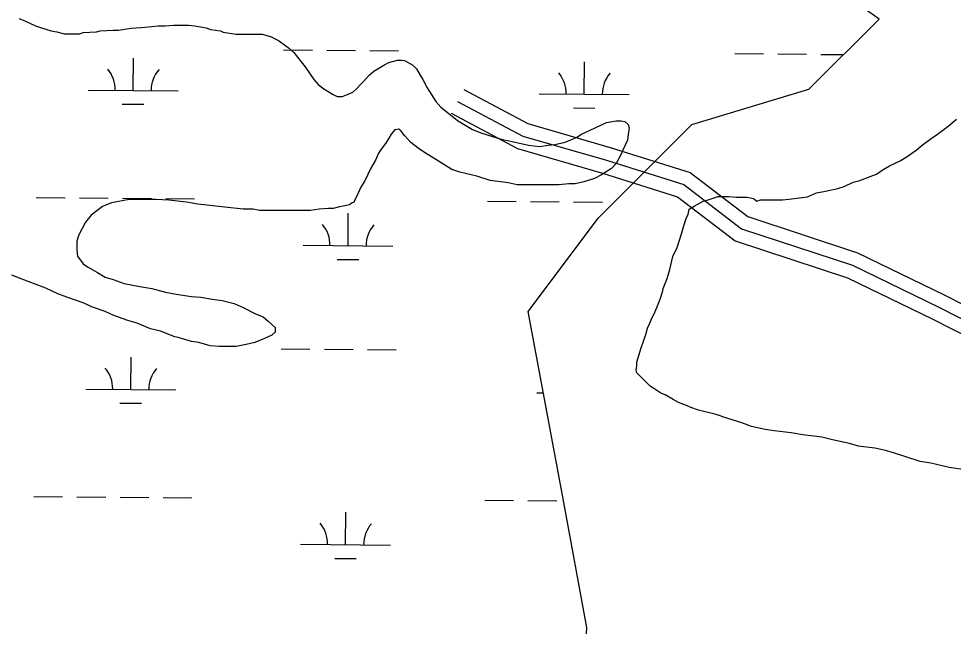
# Model space of a CAD drawing. Extents: x 3271442 to 3309282, y 752266 to 777610.
# Drawn here: x 3304959 to 3305999, y 768381 to 769057 of the extents above; entities that cross this region are included whole.
import ezdxf

# ---------------------------------------------------------------- set-up
doc = ezdxf.new("R2010")
doc.units = 0
for name, color, linetype in [('V-RIVR-IDEN', 7, 'Continuous'), ('V-ROAD-CNTR', 7, 'Continuous'), ('V-SITE-VEGE', 7, 'Continuous'), ('V-WETL-SWMP', 7, 'Continuous')]:
    doc.layers.add(name, color=color, linetype=linetype)

msp = doc.modelspace()

# ---------------------------------------------------------------- linework, layer by layer
at = {"layer": 'V-ROAD-CNTR'}
for points in [[(3305454.3, 768978.3), (3305525.5, 768940.4), (3305617.3, 768913.9), (3305706.2, 768886), (3305770.4, 768836.8), (3305892.5, 768796.7), (3305988.7, 768749.9), (3306058.8, 768714.2), (3306117.9, 768656), (3306211.4, 768572.6), (3306269.1, 768506.8), (3306325, 768436.3), (3306334.3, 768427.8)], [(3305447.3, 768965), (3305519.9, 768926.5), (3305613, 768899.5), (3305699.2, 768872.4), (3305763.3, 768823.3), (3305886.8, 768782.8), (3305982, 768736.5), (3306049.9, 768701.9), (3306107.6, 768645.1), (3306200.7, 768562), (3306257.6, 768497.2), (3306314, 768426.1), (3306344.6, 768397.9)], [(3305440.2, 768951.8), (3305514.2, 768912.5), (3305608.6, 768885.1), (3305692.2, 768858.9), (3305756.2, 768809.9), (3305881.2, 768768.8), (3305975.3, 768723.1), (3306041, 768689.6), (3306097.3, 768634.1), (3306190, 768551.4), (3306246.1, 768487.6), (3306302.9, 768415.9), (3306328.5, 768392.3)]]:
    msp.add_lwpolyline(points, dxfattribs=at)
at = {"layer": 'V-SITE-VEGE'}
for p, q in [((3304959.4, 769057.1), (3304966.4, 769054.3)), ((3304966.4, 769054.3), (3304977.7, 769049.3)), ((3304977.7, 769049.3), (3304985.4, 769046.5)), ((3304985.4, 769046.5), (3304995.2, 769043.7)), ((3304995.2, 769043.7), (3305001.5, 769042.3)), ((3305001.5, 769042.3), (3305009.9, 769040.2)), ((3305026.7, 769040.2), (3305030.9, 769041.6)), ((3305030.9, 769041.6), (3305045.6, 769042.3)), ((3305045.6, 769042.3), (3305049.8, 769043.7)), ((3305049.8, 769043.7), (3305063.9, 769044.3)), ((3305063.9, 769044.3), (3305070.2, 769044.3)), ((3305070.2, 769044.3), (3305084.2, 769046.4)), ((3305084.2, 769046.4), (3305095.4, 769047.1)), ((3305095.4, 769047.1), (3305107.3, 769048.5)), ((3305107.3, 769048.5), (3305114.3, 769049.2)), ((3305114.3, 769049.2), (3305122, 769049.2)), ((3305122, 769049.2), (3305131.1, 769049.9)), ((3305131.1, 769049.9), (3305148, 769049.9)), ((3305148, 769049.9), (3305155, 769049.2)), ((3305155, 769049.2), (3305167.6, 769047)), ((3305167.6, 769047), (3305172.5, 769044.9)), ((3305172.5, 769044.9), (3305183.7, 769043.5)), ((3305183.7, 769043.5), (3305186.5, 769042.1)), ((3305186.5, 769042.1), (3305200.5, 769040)), ((3305009.9, 769040.2), (3305026.7, 769040.2)), ((3305200.5, 769040), (3305230, 769040)), ((3305230, 769040), (3305239.1, 769037.2)), ((3305239.1, 769037.2), (3305248.2, 769032.9)), ((3305248.2, 769032.9), (3305258.7, 769025.2)), ((3305258.7, 769025.2), (3305265, 769019.6)), ((3305265, 769019.6), (3305273.4, 769009.1)), ((3305370.8, 769008.3), (3305380.6, 769011.1)), ((3305380.6, 769011.1), (3305384.8, 769011.1)), ((3305384.8, 769011.1), (3305388.3, 769010.4)), ((3305388.3, 769010.4), (3305397.4, 769005.4)), ((3305273.4, 769009.1), (3305277.6, 769003.5)), ((3305277.6, 769003.5), (3305287.4, 768989.4)), ((3305354, 768998.5), (3305365.2, 769005.5)), ((3305365.2, 769005.5), (3305370.8, 769008.3)), ((3305397.4, 769005.4), (3305401.6, 769001.2)), ((3305401.6, 769001.2), (3305405.8, 768994.2)), ((3305287.4, 768989.4), (3305292.3, 768983.8)), ((3305342.7, 768987.3), (3305349.1, 768994.3)), ((3305349.1, 768994.3), (3305354, 768998.5)), ((3305405.8, 768994.2), (3305408.6, 768989.3)), ((3305408.6, 768989.3), (3305413.5, 768980.2)), ((3305292.3, 768983.8), (3305298.6, 768978.9)), ((3305298.6, 768978.9), (3305309.1, 768972.6)), ((3305330.8, 768975.4), (3305335, 768978.9)), ((3305335, 768978.9), (3305339.9, 768984.5)), ((3305339.9, 768984.5), (3305342.7, 768987.3)), ((3305413.5, 768980.2), (3305423.3, 768964.8)), ((3305309.1, 768972.6), (3305313.3, 768970.5)), ((3305313.3, 768970.5), (3305318.9, 768970.5)), ((3305318.9, 768970.5), (3305323.1, 768971.9)), ((3305323.1, 768971.9), (3305330.8, 768975.4)), ((3305423.3, 768964.8), (3305428.9, 768958.5)), ((3305428.9, 768958.5), (3305439.4, 768950)), ((3305439.4, 768950), (3305447.1, 768943.7)), ((3305447.1, 768943.7), (3305463.9, 768933.9)), ((3305595, 768933.1), (3305613.2, 768941.4)), ((3305613.2, 768941.4), (3305623.7, 768943.5)), ((3305623.7, 768943.5), (3305629.3, 768943.5)), ((3305629.3, 768943.5), (3305633.5, 768942.8)), ((3305633.5, 768942.8), (3305637, 768939.3)), ((3305637, 768939.3), (3305638.4, 768935.8)), ((3305980, 768927.6), (3305993.3, 768937.4)), ((3305993.3, 768937.4), (3306002.4, 768945.1)), ((3305373.5, 768928.4), (3305370.7, 768924.2)), ((3305377.7, 768933.3), (3305373.5, 768928.4)), ((3305381.9, 768934), (3305377.7, 768933.3)), ((3305384.7, 768931.9), (3305381.9, 768934)), ((3305388.2, 768927), (3305384.7, 768931.9)), ((3305392.4, 768922.8), (3305388.2, 768927)), ((3305463.9, 768933.9), (3305474.4, 768929.7)), ((3305474.4, 768929.7), (3305496.9, 768922.6)), ((3305579.6, 768924.7), (3305584.5, 768928.2)), ((3305584.5, 768928.2), (3305591.5, 768931.7)), ((3305591.5, 768931.7), (3305595, 768933.1)), ((3305637, 768928.1), (3305636.3, 768921.8)), ((3305638.4, 768935.8), (3305637, 768928.1)), ((3305975.8, 768924.8), (3305980, 768927.6)), ((3305367.9, 768919.3), (3305361.6, 768910.9)), ((3305370.7, 768924.2), (3305367.9, 768919.3)), ((3305395.2, 768919.2), (3305392.4, 768922.8)), ((3305403.6, 768912.9), (3305395.2, 768919.2)), ((3305496.9, 768922.6), (3305504.6, 768921.2)), ((3305504.6, 768921.2), (3305526.3, 768916.3)), ((3305526.3, 768916.3), (3305538.9, 768914.9)), ((3305548, 768916.3), (3305555.7, 768917)), ((3305555.7, 768917), (3305566.9, 768919.8)), ((3305566.9, 768919.8), (3305574, 768922.6)), ((3305574, 768922.6), (3305579.6, 768924.7)), ((3305636.3, 768921.8), (3305631.4, 768910.6)), ((3305957.5, 768910.8), (3305964.5, 768916.4)), ((3305964.5, 768916.4), (3305975.8, 768924.8)), ((3305359.5, 768907.4), (3305356, 768899.7)), ((3305361.6, 768910.9), (3305359.5, 768907.4)), ((3305410.6, 768908), (3305403.6, 768912.9)), ((3305423.2, 768900.3), (3305410.6, 768908)), ((3305538.9, 768914.9), (3305548, 768916.3)), ((3305631.4, 768910.6), (3305628.6, 768905)), ((3305947.7, 768903.8), (3305957.5, 768910.8)), ((3305356, 768899.7), (3305351, 768890.6)), ((3305440.8, 768889.1), (3305423.2, 768900.3)), ((3305623.7, 768895.9), (3305618.8, 768890.3)), ((3305628.6, 768905), (3305623.7, 768895.9)), ((3305928.1, 768893.3), (3305940, 768898.9)), ((3305940, 768898.9), (3305947.7, 768903.8)), ((3305351, 768890.6), (3305344, 768876.5)), ((3305449.9, 768886.2), (3305440.8, 768889.1)), ((3305468.8, 768882), (3305449.9, 768886.2)), ((3305618.8, 768890.3), (3305607.6, 768883.3)), ((3305913.4, 768884.2), (3305921.1, 768889.1)), ((3305921.1, 768889.1), (3305928.1, 768893.3)), ((3305344, 768876.5), (3305339.8, 768869.5)), ((3305483.5, 768877.1), (3305468.8, 768882)), ((3305503.8, 768874.3), (3305483.5, 768877.1)), ((3305587.9, 768875.6), (3305578.1, 768873.5)), ((3305599.8, 768879.1), (3305587.9, 768875.6)), ((3305607.6, 768883.3), (3305599.8, 768879.1)), ((3305877.6, 768870.2), (3305887.4, 768875.1)), ((3305887.4, 768875.1), (3305895.1, 768877.2)), ((3305895.1, 768877.2), (3305906.3, 768881.4)), ((3305906.3, 768881.4), (3305913.4, 768884.2)), ((3305339.8, 768869.5), (3305334.9, 768859)), ((3305513.6, 768872.2), (3305503.8, 768874.3)), ((3305559.9, 768872.1), (3305513.6, 768872.2)), ((3305571.1, 768873.5), (3305559.9, 768872.1)), ((3305578.1, 768873.5), (3305571.1, 768873.5)), ((3305846.8, 768863.2), (3305856.6, 768865.3)), ((3305856.6, 768865.3), (3305870.6, 768868.1)), ((3305870.6, 768868.1), (3305877.6, 768870.2)), ((3305081.9, 768855.8), (3305062.2, 768852.3)), ((3305112, 768855.8), (3305081.9, 768855.8)), ((3305126, 768855), (3305112, 768855.8)), ((3305145.7, 768852.9), (3305126, 768855)), ((3305332.8, 768854.8), (3305332.1, 768852.7)), ((3305334.9, 768859), (3305332.8, 768854.8)), ((3305710.8, 768848.6), (3305720.6, 768854.2)), ((3305720.6, 768854.2), (3305724.1, 768854.9)), ((3305724.1, 768854.9), (3305737.4, 768859.1)), ((3305737.4, 768859.1), (3305749.3, 768859.1)), ((3305749.3, 768859.1), (3305757.7, 768858.4)), ((3305757.7, 768858.4), (3305769.6, 768858.4)), ((3305769.6, 768858.4), (3305776.7, 768857)), ((3305776.7, 768857), (3305780.2, 768854.2)), ((3305780.2, 768854.2), (3305784.4, 768855.6)), ((3305784.4, 768855.6), (3305808.9, 768855.5)), ((3305808.9, 768855.5), (3305815.9, 768856.2)), ((3305815.9, 768856.2), (3305827.8, 768857.6)), ((3305827.8, 768857.6), (3305836.9, 768859)), ((3305836.9, 768859), (3305846.8, 768863.2)), ((3305052.4, 768848.1), (3305039.8, 768838.3)), ((3305062.2, 768852.3), (3305052.4, 768848.1)), ((3305158.3, 768850.8), (3305145.7, 768852.9)), ((3305188.4, 768847.3), (3305158.3, 768850.8)), ((3305208.7, 768845.1), (3305188.4, 768847.3)), ((3305219.9, 768845.1), (3305208.7, 768845.1)), ((3305226.9, 768843.7), (3305219.9, 768845.1)), ((3305283.7, 768843.7), (3305226.9, 768843.7)), ((3305293.5, 768845.1), (3305283.7, 768843.7)), ((3305303.3, 768845.8), (3305293.5, 768845.1)), ((3305308.9, 768845.7), (3305303.3, 768845.8)), ((3305316, 768847.8), (3305308.9, 768845.7)), ((3305320.2, 768848.5), (3305316, 768847.8)), ((3305327.2, 768849.9), (3305320.2, 768848.5)), ((3305330, 768852), (3305327.2, 768849.9)), ((3305332.1, 768852.7), (3305330, 768852)), ((3305703.8, 768839.5), (3305705.2, 768845.1)), ((3305705.2, 768845.1), (3305710.8, 768848.6)), ((3305039.8, 768838.3), (3305033.5, 768830.6)), ((3305698.8, 768825.5), (3305701.6, 768834.6)), ((3305701.6, 768834.6), (3305703.8, 768839.5)), ((3305033.5, 768830.6), (3305025.8, 768816.6)), ((3305696.7, 768817.8), (3305698.8, 768825.5)), ((3305025.8, 768816.6), (3305023.7, 768809.6)), ((3305691.8, 768802.4), (3305696.7, 768817.8)), ((3305023.7, 768809.6), (3305023.7, 768799.8)), ((3305686.9, 768792.6), (3305691.8, 768802.4)), ((3305023.7, 768799.8), (3305024.3, 768792.8)), ((3305024.3, 768792.8), (3305030.6, 768784.4)), ((3305683.4, 768777.9), (3305686.9, 768792.6)), ((3305030.6, 768784.4), (3305035.5, 768780.9)), ((3304961.9, 768767.6), (3304951.4, 768771.8)), ((3305035.5, 768780.9), (3305046.8, 768774.5)), ((3305046.8, 768774.5), (3305055.2, 768769.6)), ((3305680.5, 768768.1), (3305683.4, 768777.9)), ((3304989.3, 768757.1), (3304961.9, 768767.6)), ((3305055.2, 768769.6), (3305064.3, 768766.8)), ((3305064.3, 768766.8), (3305076.2, 768762.6)), ((3305076.2, 768762.6), (3305093.7, 768759.1)), ((3305676.3, 768756.9), (3305680.5, 768768.1)), ((3305002.6, 768750.8), (3304989.3, 768757.1)), ((3305012.4, 768747.2), (3305002.6, 768750.8)), ((3305093.7, 768759.1), (3305107, 768757)), ((3305107, 768757), (3305122.4, 768752.7)), ((3305122.4, 768752.7), (3305134.3, 768750.6)), ((3305134.3, 768750.6), (3305151.2, 768747.8)), ((3305672.8, 768745), (3305675.6, 768754.1)), ((3305675.6, 768754.1), (3305676.3, 768756.9)), ((3305030.6, 768740.9), (3305012.4, 768747.2)), ((3305041.1, 768736), (3305030.6, 768740.9)), ((3305151.2, 768747.8), (3305161.7, 768747.1)), ((3305161.7, 768747.1), (3305174.3, 768745)), ((3305174.3, 768745), (3305185.5, 768743.6)), ((3305185.5, 768743.6), (3305198.8, 768740)), ((3305198.8, 768740), (3305208.6, 768735.8)), ((3305670.7, 768739.4), (3305672.8, 768745)), ((3305055.1, 768731.1), (3305041.1, 768736)), ((3305064.9, 768726.9), (3305055.1, 768731.1)), ((3305208.6, 768735.8), (3305222.6, 768728.8)), ((3305663.7, 768724.6), (3305666.5, 768729.5)), ((3305666.5, 768729.5), (3305670.7, 768739.4)), ((3305080.3, 768721.2), (3305064.9, 768726.9)), ((3305090.8, 768718.4), (3305080.3, 768721.2)), ((3305222.6, 768728.8), (3305231, 768725.3)), ((3305231, 768725.3), (3305236.6, 768720.4)), ((3305236.6, 768720.4), (3305244.3, 768713.4)), ((3305660.9, 768717.6), (3305663.7, 768724.6)), ((3305105.6, 768712.1), (3305090.8, 768718.4)), ((3305116.8, 768709.3), (3305105.6, 768712.1)), ((3305132.9, 768703), (3305116.8, 768709.3)), ((3305244.3, 768708.4), (3305240.8, 768704.9)), ((3305244.3, 768713.4), (3305244.3, 768708.4)), ((3305656.7, 768705.7), (3305658.8, 768712.7)), ((3305658.8, 768712.7), (3305660.9, 768717.6)), ((3305136.4, 768702.3), (3305132.9, 768703)), ((3305151.1, 768698), (3305136.4, 768702.3)), ((3305159.5, 768696.6), (3305151.1, 768698)), ((3305232.4, 768701.4), (3305221.9, 768696.6)), ((3305240.8, 768704.9), (3305232.4, 768701.4)), ((3305651.7, 768691), (3305656.7, 768705.7)), ((3305172.1, 768693.1), (3305159.5, 768696.6)), ((3305181.9, 768692.4), (3305172.1, 768693.1)), ((3305200.9, 768692.4), (3305181.9, 768692.4)), ((3305212.1, 768694.5), (3305200.9, 768692.4)), ((3305221.9, 768696.6), (3305212.1, 768694.5)), ((3305646.8, 768674.9), (3305651.7, 768691)), ((3305646.1, 768665.8), (3305646.8, 768670.7)), ((3305646.8, 768670.7), (3305646.8, 768674.9)), ((3305646.8, 768663), (3305646.1, 768665.8)), ((3305661.5, 768648.2), (3305646.8, 768663)), ((3305665.7, 768645.4), (3305661.5, 768648.2)), ((3305673.4, 768640.5), (3305665.7, 768645.4)), ((3305678.3, 768638.4), (3305673.4, 768640.5)), ((3305687.4, 768633.5), (3305678.3, 768638.4)), ((3305693, 768630), (3305687.4, 768633.5)), ((3305702.1, 768626.5), (3305693, 768630)), ((3305707, 768624.4), (3305702.1, 768626.5)), ((3305715.4, 768621.6), (3305707, 768624.4)), ((3305735.1, 768616.6), (3305715.4, 768621.6)), ((3305747, 768612.4), (3305735.1, 768616.6)), ((3305763.8, 768607.5), (3305747, 768612.4)), ((3305774.3, 768603.3), (3305763.8, 768607.5)), ((3305789.7, 768599.8), (3305774.3, 768603.3)), ((3305799.5, 768598.3), (3305789.7, 768599.8)), ((3305818.4, 768596.2), (3305799.5, 768598.3)), ((3305831.7, 768594.1), (3305818.4, 768596.2)), ((3305852.8, 768591.3), (3305831.7, 768594.1)), ((3305864.7, 768588.5), (3305852.8, 768591.3)), ((3305883.6, 768584.2), (3305864.7, 768588.5)), ((3305893.4, 768581.4), (3305883.6, 768584.2)), ((3305911.6, 768579.3), (3305893.4, 768581.4)), ((3305923.5, 768576.5), (3305911.6, 768579.3)), ((3305933.4, 768573.7), (3305923.5, 768576.5)), ((3305946, 768569.5), (3305933.4, 768573.7)), ((3305962.1, 768564.5), (3305946, 768569.5)), ((3305974, 768562.4), (3305962.1, 768564.5)), ((3305986.6, 768559.6), (3305974, 768562.4)), ((3305994.3, 768557.5), (3305986.6, 768559.6)), ((3306009.7, 768555.4), (3305994.3, 768557.5))]:
    msp.add_line(p, q, dxfattribs=at)
at = {"layer": 'V-WETL-SWMP'}
for p, q in [((3305253.8, 769022.3), (3305285.8, 769022.1)), ((3305301.8, 769022), (3305333.8, 769021.7)), ((3305349.8, 769021.6), (3305381.8, 769021.3)), ((3305086.4, 768977.3), (3305086.7, 769013.3)), ((3305755.7, 769018.2), (3305787.7, 769017.9)), ((3305803.7, 769017.8), (3305835.7, 769017.6)), ((3305851.7, 769017.4), (3305876.9, 769017.2)), ((3305588.3, 768973.2), (3305588.6, 769009.2)), ((3305036.4, 768977.7), (3305136.4, 768976.9)), ((3305538.3, 768973.6), (3305638.3, 768972.7)), ((3305074.3, 768962), (3305098.3, 768961.8)), ((3305576.2, 768957.8), (3305600.2, 768957.6)), ((3304978.6, 768858.1), (3305010.6, 768857.8)), ((3305026.6, 768857.7), (3305058.6, 768857.4)), ((3305074.6, 768857.3), (3305106.6, 768857.1)), ((3305122.6, 768856.9), (3305154.6, 768856.7)), ((3305480.5, 768854), (3305512.5, 768853.7)), ((3305528.5, 768853.6), (3305560.5, 768853.3)), ((3305576.5, 768853.2), (3305608.5, 768852.9)), ((3305325.5, 768804.5), (3305325.7, 768840.5)), ((3305275.5, 768804.9), (3305375.4, 768804.1)), ((3305313.3, 768789.2), (3305337.3, 768789)), ((3305251.1, 768689.7), (3305283.1, 768689.4)), ((3305299.1, 768689.3), (3305331.1, 768689)), ((3305347.1, 768688.9), (3305379.1, 768688.6)), ((3305083.7, 768644.6), (3305084, 768680.6)), ((3305033.7, 768645), (3305133.7, 768644.2)), ((3305535.5, 768640.9), (3305542.9, 768640.8)), ((3305071.5, 768629.3), (3305095.5, 768629.1)), ((3304975.8, 768525.4), (3305007.8, 768525.2)), ((3305023.8, 768525), (3305055.8, 768524.8)), ((3305071.8, 768524.7), (3305103.8, 768524.4)), ((3305119.8, 768524.3), (3305151.8, 768524)), ((3305477.7, 768521.3), (3305509.7, 768521)), ((3305525.7, 768520.9), (3305557.7, 768520.7)), ((3305322.7, 768471.8), (3305323, 768507.8)), ((3305272.7, 768472.3), (3305372.7, 768471.4)), ((3305310.6, 768456.5), (3305334.6, 768456.3))]:
    msp.add_line(p, q, dxfattribs=at)
msp.add_lwpolyline([(3305669.1, 767897.8), (3305630.1, 767949.9), (3305578, 768132.2), (3305591, 768379.5), (3305565, 768522.8), (3305526, 768731.1), (3305604, 768835.3), (3305708.1, 768939.4), (3305838.2, 768978.5), (3305916.3, 769056.6), (3305825.2, 769121.7), (3305734.1, 769212.8), (3305682.1, 769369.1), (3305708.1, 769473.2), (3305695.1, 769538.3), (3305656.1, 769590.4), (3305565, 769603.5), (3305434.9, 769616.5), (3305434.9, 769649.4), (3304756.4, 769649.4)], dxfattribs=at)
for centre, start, end in [((3305031.2, 768978.2), 358.7563, 40.2999), ((3305141.6, 768977.3), 138.7563, 180.2999), ((3305533, 768974.1), 358.7563, 40.2999), ((3305643.5, 768973.2), 138.7563, 180.2999), ((3305270.2, 768805.4), 358.7563, 40.2999), ((3305380.7, 768804.5), 138.7563, 180.2999), ((3305028.4, 768645.6), 358.7563, 40.2999), ((3305138.9, 768644.6), 138.7563, 180.2999), ((3305267.5, 768472.8), 358.7563, 40.2999), ((3305378, 768471.9), 138.7563, 180.2999)]:
    msp.add_arc(centre, 35.2, start, end, dxfattribs=at)

# ---------------------------------------------------------------- texts
at = {"layer": 'V-RIVR-IDEN'}
msp.add_text('Bayou', height=115.99, rotation=319.2759, dxfattribs=at).set_placement((3304728.3, 768443.7))

doc.saveas('drawing.dxf')
